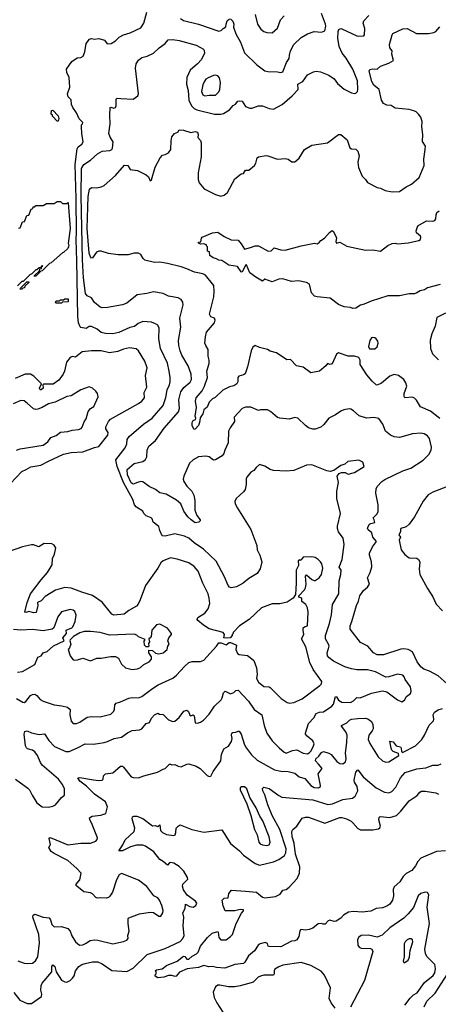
# Model space of a CAD drawing. Extents: x 1771496 to 1971148, y 471553 to 643630.
# Tile 312 of 656: x 1833124 to 1837037, y 551662 to 560856. Entities that reach past the tile are written whole.
import ezdxf

# ---------------------------------------------------------------- set-up
doc = ezdxf.new("R2010")
doc.units = 0

msp = doc.modelspace()

# ---------------------------------------------------------------- linework, layer by layer
at = {"layer": '0CON10XD'}
for points in [[(1833085, 553764.3), (1833201.5, 553681.5), (1833217.5, 553665), (1833240, 553615), (1833285, 553543.8), (1833333.3, 553505), (1833395, 553502), (1833433, 553513), (1833460, 553525), (1833515, 553593.3), (1833543.8, 553615), (1833544.2, 553675), (1833524.4, 553715), (1833488.5, 553765), (1833335, 553895.6), (1833318.6, 553918.6), (1833290, 553985), (1833265, 554020.6), (1833245, 554035.6), (1833198.1, 554048.1), (1833186.9, 554056.9), (1833179.4, 554075), (1833165.6, 554185), (1833171.1, 554208.9), (1833195, 554214.4), (1833235, 554196.9), (1833305, 554180), (1833355, 554187.1), (1833395.7, 554125), (1833450.6, 554070.6), (1833555, 554022.2), (1833586.1, 554023.9), (1833665, 554055.6), (1833735, 554092.7), (1833815, 554092.2), (1833912.5, 554107.5), (1833945, 554115.6), (1834006.4, 554143.6), (1834075, 554156.5), (1834133.3, 554196.7), (1834175, 554217.1), (1834245, 554225.7), (1834265, 554234.2), (1834305, 554283.3), (1834337.7, 554292.3), (1834357.7, 554332.3), (1834383.3, 554365), (1834415, 554380), (1834431.7, 554371.7), (1834465, 554368.8), (1834515, 554318.8), (1834555, 554301.2), (1834575, 554306.7), (1834615, 554340), (1834659.7, 554400.3), (1834685, 554408.8), (1834701.2, 554395), (1834715, 554362.5), (1834725, 554356.7), (1834745, 554363.3), (1834754.1, 554354.1), (1834765, 554290), (1834785, 554287.5), (1834815, 554296.2), (1834843.3, 554315), (1834895, 554370), (1834946.2, 554445), (1835006, 554505), (1835017.5, 554525), (1835029.3, 554570.7), (1835044.4, 554585.6), (1835095, 554561.4), (1835125, 554574.4), (1835145, 554592.9), (1835165, 554595.7), (1835262.2, 554492.2), (1835315, 554415.8), (1835386.2, 554366.2), (1835408.1, 554265), (1835435, 554193.8), (1835485, 554122.5), (1835548, 554058), (1835595, 554017.5), (1835615, 554008.1), (1835675, 554031.1), (1835715, 554037.1), (1835775, 554006.9), (1835815, 554001.5), (1835830.8, 554009.2), (1835845, 554027.1), (1835866.9, 554065), (1835875.5, 554095.5), (1835865, 554121.2), (1835810, 554165), (1835796.7, 554185), (1835796.7, 554195), (1835824.2, 554285), (1835874.6, 554335.4), (1835895, 554376), (1835925, 554390.8), (1835965, 554391.5), (1836041.2, 554445), (1836056.7, 554465), (1836075, 554537.5), (1836085, 554532.5), (1836102.6, 554502.6), (1836135, 554484.6), (1836215, 554480.8), (1836244, 554496), (1836275, 554525.6), (1836305, 554522.5), (1836412, 554568), (1836515, 554590), (1836555, 554578.8), (1836655, 554506.2), (1836695, 554486.7), (1836719.5, 554500.5), (1836738.8, 554535), (1836777.1, 554565), (1836782.9, 554585), (1836776, 554625), (1836726, 554695), (1836719.1, 554719.1), (1836705, 554735.8), (1836655, 554745.6), (1836575, 554719.2), (1836545, 554717.1), (1836448.8, 554765), (1836375, 554785.4), (1836275, 554785.4), (1836225, 554793.8), (1836164.2, 554814.2), (1836056.7, 554866.7), (1836016.1, 554896.1), (1836000.5, 554915), (1835997.5, 554945), (1836015.5, 555005), (1836011.1, 555025), (1835982.5, 555075), (1835982.5, 555105), (1836020.9, 555219.1), (1836037.9, 555297.9), (1836046.9, 555395), (1836105.9, 555495), (1836109.5, 555615), (1836126.5, 555675), (1836128.6, 555715), (1836110.6, 555745), (1836138.9, 555815), (1836157.9, 555955), (1836146.2, 556015), (1836104.4, 556075), (1836093.3, 556105), (1836093.7, 556126.3), (1836122.7, 556245), (1836088.5, 556385), (1836088.2, 556455), (1836103.1, 556535), (1836091.2, 556595), (1836110.7, 556619.3), (1836131.7, 556628.3), (1836165, 556628.8), (1836195, 556612.9), (1836252.9, 556627.1), (1836342.5, 556685), (1836330, 556725), (1836295, 556743.3), (1836190.5, 556729.5), (1836163.6, 556706.4), (1836125, 556693.3), (1836060, 556645), (1836025, 556638), (1835995, 556642), (1835855, 556699.2), (1835805, 556696), (1835685, 556645.7), (1835615, 556639.4), (1835495, 556645.5), (1835465, 556656.2), (1835415, 556686.9), (1835365, 556701.2), (1835334.6, 556675.4), (1835313.1, 556646.9), (1835285, 556632), (1835246.7, 556585), (1835240.5, 556569.5), (1835240, 556515), (1835231.3, 556468.7), (1835215, 556446), (1835148, 556385), (1835134.1, 556355.9), (1835138, 556335), (1835160.8, 556295), (1835284.4, 556094.4), (1835340.8, 555945), (1835344, 555905), (1835370, 555855), (1835388.8, 555795), (1835371.7, 555728.3), (1835343.9, 555686.1), (1835265, 555638), (1835214.1, 555595.9), (1835149.5, 555560.5), (1835101.7, 555551.7), (1835085, 555556.7), (1835071.7, 555571.7), (1835038.6, 555655), (1834960.7, 555800.7), (1834841.9, 555911.9), (1834755, 555971.1), (1834704.2, 556015), (1834665, 556033.5), (1834575, 556054.5), (1834485, 556034.6), (1834456.7, 556036.7), (1834434.4, 556085), (1834424.3, 556124.3), (1834372.5, 556165), (1834362.5, 556195), (1834353.8, 556203.8), (1834305, 556222), (1834284.2, 556245), (1834276.4, 556266.4), (1834215, 556304.5), (1834198.7, 556325), (1834180.4, 556375), (1834095.6, 556535.5), (1834036.6, 556685), (1834022.4, 556747.6), (1834111.2, 556858.8), (1834124.5, 556895), (1834128.2, 556935), (1834146.4, 556965), (1834280.8, 557079.2), (1834363.8, 557135), (1834465.7, 557254.3), (1834490.5, 557329.5), (1834501.7, 557398.3), (1834523.1, 557445), (1834529.2, 557475), (1834530.8, 557515), (1834522.7, 557575), (1834505, 557648.8), (1834440.9, 557785), (1834425.5, 557874.5), (1834429.2, 557975), (1834415, 558003.3), (1834395, 558015.8), (1834355, 558030.8), (1834275, 558036.9), (1834231.4, 558018.6), (1834197.6, 557992.4), (1834155, 557983.3), (1834051.2, 557935), (1833995, 557922.9), (1833925, 557925.5), (1833885, 557933.8), (1833848.8, 557965), (1833795, 557991.8), (1833775, 557991.5), (1833745, 557971.5), (1833695, 557981.4), (1833688.3, 557988.3), (1833675.3, 558025), (1833669.1, 558085), (1833657, 558605), (1833651.1, 558805), (1833655.8, 558865), (1833652.3, 559185), (1833642.9, 559505), (1833661.1, 559648.9), (1833671.9, 559668.1), (1833704.6, 559695.4), (1833716.7, 559715), (1833703.8, 559795), (1833702.5, 559855), (1833702.5, 559875), (1833712.5, 559885), (1833713.3, 559895), (1833680.3, 559930.3), (1833654.7, 559985), (1833620.4, 560035), (1833607.9, 560065), (1833606.9, 560106.9), (1833575.9, 560135.9), (1833570, 560165), (1833594.2, 560225), (1833586.7, 560315), (1833566.2, 560363.8), (1833561.4, 560395), (1833612.7, 560467.3), (1833660.9, 560499.1), (1833696.7, 560503.3), (1833717.1, 560515), (1833734.3, 560555), (1833746.1, 560633.9), (1833777.5, 560675), (1833795, 560682), (1833825, 560674), (1833865, 560680.8), (1833916.7, 560665), (1833940.5, 560630.5), (1833980, 560635), (1834020.3, 560659.7), (1834055, 560694.2), (1834095, 560715.8), (1834157.5, 560735), (1834255, 560780), (1834284.4, 560825), (1834312.5, 560927.5)], [(1834609.1, 557859.1), (1834631.5, 557985), (1834621.9, 558068.1), (1834652.9, 558195), (1834648.8, 558218.8), (1834633, 558243), (1834605, 558260), (1834515, 558275.8), (1834465, 558299.4), (1834375, 558314.3), (1834312.1, 558297.9), (1834223, 558287), (1834125, 558208.6), (1834085, 558192.5), (1833945, 558168), (1833895, 558166), (1833876.7, 558173.3), (1833825, 558214), (1833795, 558260), (1833755, 558277.5), (1833740.9, 558300.8), (1833720.7, 558445), (1833712.5, 558615), (1833700.1, 559215), (1833703.2, 559466.8), (1833725, 559502.7), (1833787.1, 559545), (1833852.5, 559605), (1833895, 559628.2), (1833965.5, 559634.5), (1833984.4, 559645.6), (1833992, 559658), (1833997.3, 559715), (1833969.3, 559759.3), (1833957.6, 559795), (1833970.3, 559885), (1833966, 559965), (1833970, 560035), (1833975, 560040), (1834005, 560030), (1834020, 560035), (1834026.7, 560053.3), (1834026.7, 560115), (1834036.2, 560123.8), (1834069.7, 560119.7), (1834185, 560113.3), (1834230, 560145), (1834236, 560165), (1834206.7, 560405), (1834214.4, 560445), (1834235, 560477.1), (1834265, 560503.3), (1834315, 560514.4), (1834375.5, 560544.5), (1834426.7, 560595), (1834485, 560633.8), (1834512.4, 560667.6), (1834555, 560671.5), (1834615, 560663.5), (1834775, 560617.3), (1834842.3, 560582.3), (1834849.5, 560569.5), (1834851.1, 560545), (1834824.5, 560485.5), (1834785, 560442.9), (1834717.5, 560385), (1834686.1, 560315), (1834682.9, 560255), (1834699.2, 560195), (1834706.2, 560105), (1834731.1, 560051.1), (1834755, 560025.5), (1834780, 560015), (1834945, 559973.8), (1835004.6, 559975.4), (1835028.2, 559981.8), (1835086.7, 560015), (1835120, 560055), (1835141.7, 560068.3), (1835164.2, 560095.8), (1835175, 560098.8), (1835205, 560096.7), (1835234.3, 560044.3), (1835275, 560030), (1835295, 560030), (1835355, 560051.2), (1835395, 560051.2), (1835455, 560026), (1835495, 560022), (1835576.7, 560065), (1835669.4, 560145), (1835725.5, 560205), (1835724, 560255), (1835769.8, 560280.2), (1835815, 560341.2), (1835870, 560370), (1835894.2, 560375.8), (1835935, 560370), (1836015, 560339.2), (1836062, 560305), (1836095, 560260), (1836157.5, 560207.5), (1836225, 560174), (1836255, 560166.7), (1836265, 560170), (1836280, 560185), (1836284, 560205), (1836280.5, 560285), (1836238.9, 560395), (1836175, 560498.5), (1836139.2, 560545), (1836110.5, 560605), (1836096.8, 560685), (1836100, 560745), (1836106.6, 560763.4), (1836125, 560774.3), (1836135, 560771.9), (1836275, 560706.5), (1836295, 560701.1), (1836340, 560705), (1836345.8, 560714.2), (1836348.9, 560775), (1836335.5, 560825), (1836339.4, 560845), (1836388.1, 560895)], [(1835095, 560863.3), (1835115, 560842.5), (1835124.2, 560815), (1835123.8, 560785), (1835145.6, 560725.6), (1835187.7, 560645), (1835225, 560548), (1835340, 560435), (1835415, 560380), (1835445, 560371.4), (1835535, 560370), (1835565, 560364.2), (1835585, 560370), (1835616.5, 560455), (1835644.3, 560495), (1835644.5, 560525), (1835655, 560566.7), (1835685, 560626), (1835755, 560690), (1835815, 560725.7), (1835875, 560746), (1835945, 560738.8), (1835976.9, 560753.1), (1835984.5, 560795), (1835981.5, 560815), (1835945.3, 560915)], [(1835324.5, 560904.5), (1835347.1, 560815), (1835377.9, 560767.9), (1835405, 560747.5), (1835435, 560735.7), (1835485, 560734.4)], [(1835485, 560734.4), (1835535, 560778), (1835563.1, 560855), (1835595, 560892.9)], [(1837052.5, 557132.5), (1836965, 557201.8), (1836869.6, 557239.6), (1836833.9, 557303.9), (1836815, 557323.1), (1836795, 557330.5), (1836724.2, 557324.2), (1836718, 557338), (1836718.6, 557365), (1836741.1, 557435), (1836733.7, 557463.7), (1836715, 557497.5), (1836665, 557532.9), (1836625, 557542.5), (1836585, 557526), (1836505, 557461.2), (1836465, 557443.3), (1836455, 557446.7), (1836419.3, 557479.3), (1836369.7, 557539.7), (1836306.7, 557635), (1836306.1, 557676.1), (1836295, 557702.5), (1836253, 557713), (1836193.6, 557713.6), (1836105, 557746.7), (1836085, 557732.5), (1836045, 557643.3), (1836025, 557636.7), (1836000, 557645), (1835985, 557622.5), (1835927, 557573), (1835845, 557557.5), (1835775, 557611.1), (1835711.2, 557625), (1835655, 557683.8), (1835621.3, 557681.3), (1835523.9, 557743.9), (1835465, 557760), (1835440, 557775), (1835365, 557794.2), (1835325, 557813.3), (1835302.7, 557797.3), (1835287.5, 557765), (1835253.5, 557615), (1835230.6, 557549.4), (1835215, 557538.6), (1835173.5, 557526.5), (1835164.3, 557515.7), (1835164, 557475), (1835153.8, 557455), (1835125, 557438), (1835085, 557428.6), (1835023.8, 557396.2), (1834951.1, 557328.9), (1834925, 557314.4), (1834894.2, 557285.8), (1834875, 557237.5), (1834845, 557213.8), (1834835.4, 557174.6), (1834812.2, 557137.8), (1834806, 557095), (1834795, 557067.5), (1834765, 557032.5), (1834755, 557030), (1834737.5, 557065), (1834736.7, 557095), (1834745, 557112.5), (1834766.4, 557123.6), (1834770, 557135), (1834764.4, 557155), (1834775.6, 557235), (1834768, 557295), (1834772.9, 557325), (1834828.3, 557391.7), (1834851.2, 557435), (1834879.2, 557515), (1834874.5, 557575), (1834896.2, 557645), (1834896.3, 557676.3), (1834885.6, 557715), (1834886.5, 557775), (1834862.5, 557812.5), (1834855.5, 557835), (1834860.4, 557895), (1834871.5, 557938.5), (1834945, 558024.2), (1834950.8, 558050.8), (1834945, 558068.8), (1834912.2, 558082.2), (1834899.4, 558105), (1834937.5, 558267.5), (1834942.6, 558317.4), (1834939.5, 558375), (1834861.8, 558471.8), (1834835, 558484.6), (1834757.1, 558497.1), (1834685, 558530.9), (1834635, 558546.9), (1834505, 558579.4), (1834435, 558592.9), (1834385, 558588.6), (1834295, 558611.5), (1834279.4, 558625), (1834255.6, 558665), (1834235, 558674.6), (1834195.3, 558674.7), (1834138.3, 558661.7), (1834045, 558659.5), (1833955, 558672.9), (1833885, 558695.4), (1833862.5, 558695), (1833843.3, 558686.7), (1833805, 558632), (1833795, 558630.8), (1833785, 558642), (1833775, 558676.7), (1833756, 558905), (1833762.8, 559205), (1833775.6, 559274.4), (1833795, 559290), (1833845, 559285.8), (1833885.4, 559294.6), (1833915, 559309.2), (1834019.3, 559400.7), (1834105, 559498.8), (1834135, 559493.3), (1834156.4, 559456.4), (1834225, 559448.8), (1834307, 559407), (1834328.3, 559388.3), (1834345, 559350), (1834355, 559360), (1834390.9, 559479.1), (1834438, 559565), (1834460.3, 559589.7), (1834485, 559596), (1834516.1, 559613.9), (1834536.1, 559643.9), (1834538.8, 559725), (1834546.4, 559763.6), (1834570, 559795), (1834603, 559807), (1834615, 559827.5), (1834655, 559826.2), (1834725, 559803.8), (1834765, 559812.5), (1834785, 559806.7), (1834793.6, 559783.6), (1834790, 559755), (1834815, 559726.7), (1834820, 559705), (1834820.6, 559575), (1834791.1, 559425), (1834792.2, 559365), (1834802.4, 559332.4), (1834848, 559278), (1834953.7, 559223.7), (1835005, 559207.5), (1835035, 559218.6), (1835065, 559242.9), (1835135, 559370), (1835193, 559417), (1835215, 559420), (1835235, 559450), (1835265, 559450), (1835318, 559495), (1835330.8, 559515), (1835344, 559565), (1835356.7, 559575), (1835427.5, 559587.5), (1835445, 559586.2), (1835535, 559553.8), (1835609.3, 559559.3), (1835632.5, 559552.5), (1835668.3, 559528.3), (1835695, 559527.5), (1835737.3, 559562.7), (1835786.2, 559645), (1835855, 559683.1), (1836002.5, 559705), (1836105, 559783.3), (1836125, 559783.3), (1836185, 559733.8), (1836210.3, 559660.3), (1836225, 559651.2), (1836265, 559646.2), (1836285, 559627.5), (1836298, 559585), (1836284.2, 559525), (1836289.4, 559475), (1836325.6, 559395.6), (1836356.7, 559365), (1836373.8, 559335), (1836465, 559288.8), (1836495, 559284), (1836540.3, 559260.3), (1836605, 559249.2), (1836675, 559252), (1836735, 559296), (1836785, 559320), (1836856.4, 559383.6), (1836905.9, 559494.1), (1836901.2, 559555), (1836913.3, 559643.3), (1836916, 559675), (1836888.3, 559718.3), (1836893.3, 559785), (1836882.5, 559855), (1836886.4, 559906.4), (1836872.5, 559945), (1836851.2, 559975), (1836830, 559995), (1836807.5, 560005), (1836765, 560016.2), (1836635, 560030.9), (1836595, 560055.4), (1836555, 560058.5), (1836525, 560072.2), (1836505, 560103.3), (1836483.3, 560203.3), (1836435.7, 560245), (1836415, 560278.8), (1836390.8, 560375), (1836398, 560392), (1836425, 560397.5), (1836465, 560394.4), (1836495, 560422.5), (1836575, 560449.2), (1836616.7, 560475), (1836601.9, 560535), (1836606, 560566), (1836584.3, 560595), (1836581.4, 560625), (1836604, 560715), (1836612.1, 560727.9), (1836705, 560770.8), (1836745, 560774.4), (1836834, 560726), (1836945, 560727.5), (1836995, 560735.8), (1837015, 560745.8), (1837051.3, 560788.7)], [(1834628, 560868), (1834655, 560849.5), (1834795, 560813.2), (1834985, 560748.8), (1835006.1, 560753.9), (1835026.7, 560775), (1835051.7, 560788.3), (1835052.9, 560815), (1835064.2, 560845), (1835085, 560863.8)], [(1834855, 560144.6), (1834895, 560152.7), (1834955, 560152.9), (1834985, 560181.9), (1834995.3, 560205), (1834999.7, 560269.7), (1834992.1, 560312.1), (1834975, 560332.5), (1834955, 560338.1), (1834935, 560335.6), (1834885, 560314.4), (1834865, 560300), (1834846.9, 560275), (1834835, 560246.7), (1834823.1, 560185), (1834834.5, 560155), (1834855, 560144.6)], [(1833485, 559910), (1833475, 559910), (1833430, 559955), (1833430, 559965), (1833420, 559975), (1833421.7, 560008.3), (1833435, 560010), (1833485, 559957.5), (1833490, 559935), (1833485, 559910)], [(1833111.7, 558908.3), (1833128.3, 558911.7), (1833151.7, 558968.3), (1833168.3, 558971.7), (1833191.7, 559028.3), (1833208.3, 559031.7), (1833231.7, 559088.3), (1833248.3, 559091.7), (1833251.7, 559108.3), (1833265, 559110), (1833275, 559120), (1833345, 559120), (1833375, 559140), (1833445, 559140), (1833475, 559160), (1833505, 559160), (1833525, 559140), (1833565, 559140), (1833575, 559150), (1833577.5, 559145), (1833595.8, 558905), (1833577.5, 558765), (1833582.5, 558755), (1833580, 558735), (1833575, 558720), (1833535, 558682.5), (1833525, 558680), (1833420, 558585), (1833401.7, 558578.3), (1833335, 558510), (1833321.7, 558508.3), (1833275, 558460), (1833260, 558460), (1833261.7, 558468.3), (1833308.3, 558511.7), (1833311.7, 558528.3), (1833328.3, 558531.7), (1833330, 558550), (1833340, 558555), (1833335, 558560), (1833318.3, 558541.7), (1833305, 558540), (1833285, 558520), (1833275, 558520), (1833238.3, 558481.7), (1833220, 558475), (1833158.3, 558411.7), (1833145, 558410), (1833105, 558370)], [(1837055, 558383.6), (1836935, 558350.9), (1836906.2, 558333.8), (1836868.1, 558325), (1836836.8, 558305), (1836815, 558295.2), (1836765, 558297.2), (1836675, 558278.9), (1836565, 558277.3), (1836410.7, 558229.3), (1836345, 558200), (1836308.3, 558191.7), (1836265, 558162.5), (1836239.3, 558159.3), (1836215, 558170), (1836155.5, 558175.5), (1836105, 558197.5), (1836025, 558256), (1835905, 558267.3), (1835880, 558275), (1835852.2, 558305), (1835832, 558385), (1835805, 558402.9), (1835731.2, 558418.8), (1835665, 558411.2), (1835583, 558437), (1835545, 558432), (1835485, 558408), (1835415, 558433.3), (1835395, 558413.3), (1835331.4, 558451.4), (1835275, 558492.5), (1835245, 558567.5), (1835235, 558562.5), (1835205, 558497.5), (1835195, 558502.5), (1835160.7, 558550.7), (1835080, 558565), (1835015, 558606.7), (1834985, 558611.2), (1834964.1, 558624.1), (1834931.2, 558631.2), (1834902.5, 558655), (1834898.3, 558688.3), (1834880, 558695), (1834880, 558735), (1834870, 558745), (1834870, 558755), (1834845, 558762.5), (1834815, 558760), (1834795, 558770), (1834795, 558780), (1834818.3, 558781.7), (1834823, 558817), (1834830, 558825), (1834925, 558866.7), (1834975, 558873.3), (1835035, 558830.8), (1835101.2, 558801.2), (1835165, 558797.5), (1835195, 558764), (1835225, 558714), (1835282.3, 558727.7), (1835325, 558745.8), (1835355, 558745.8), (1835446.1, 558693.9), (1835473.6, 558696.4), (1835503.6, 558726.4), (1835565, 558705.8), (1835605.7, 558704.3), (1835754.1, 558744.1), (1835878.3, 558768.3), (1835905, 558763.3), (1835922.5, 558775), (1835940, 558795), (1835974.2, 558815.8), (1836020.5, 558869.5), (1836045, 558887.5), (1836055, 558880), (1836080, 558835), (1836086.7, 558815), (1836080, 558785), (1836085, 558770), (1836115, 558777.5), (1836180.7, 558740.7), (1836355, 558703.3), (1836424.2, 558705.8), (1836495, 558694.2), (1836565, 558748.8), (1836605, 558766.7), (1836635, 558770), (1836655, 558763.3), (1836755, 558773.8), (1836855, 558794), (1836868.8, 558805), (1836873.8, 558825), (1836870, 558835), (1836834, 558865), (1836830, 558885), (1836845, 558932.5), (1836925, 558979.2), (1836985, 558974), (1837005, 558981.2), (1837013.1, 558996.9), (1837015.4, 559035), (1837023.6, 559056.4), (1837045, 559072.5)], [(1833145, 558340), (1833130, 558340), (1833131.7, 558348.3), (1833191.7, 558408.3), (1833208.3, 558408.3), (1833208.3, 558401.7), (1833171.7, 558368.3), (1833168.3, 558351.7), (1833155, 558350), (1833145, 558340)], [(1833515, 558210), (1833465, 558210), (1833460, 558215), (1833465, 558230), (1833495, 558230), (1833505, 558240), (1833535, 558240), (1833545, 558250), (1833578.3, 558248.3), (1833578.3, 558221.7), (1833525, 558220), (1833515, 558210)], [(1837104.4, 558115.6), (1837024, 558075), (1837006.7, 557995), (1836975, 557921.2), (1836961.2, 557865), (1836964.6, 557784.6), (1836983.3, 557736.7), (1837039.8, 557679.8)], [(1837120.9, 554655), (1837035, 554730), (1836955, 554772.1), (1836902.3, 554792.3), (1836872.9, 554812.9), (1836838.7, 554858.7), (1836795, 554951.9), (1836755, 554976.2), (1836715, 554981.8), (1836685, 554977.9), (1836525, 554925.6), (1836465, 554924.4), (1836430, 554945), (1836376.8, 555006.8), (1836310.5, 555040.5), (1836212.5, 555165), (1836212.5, 555195), (1836230, 555235), (1836271.4, 555385), (1836291.9, 555425), (1836301.8, 555475), (1836338.9, 555525), (1836374.1, 555555.9), (1836392.5, 555585), (1836374.5, 555645.5), (1836399.2, 555695), (1836414.3, 555745.7), (1836411.5, 555795), (1836394.3, 555855), (1836394.2, 555875), (1836422.9, 555935), (1836458.8, 555985), (1836425, 556022.5), (1836415.8, 556065.8), (1836382.3, 556092.3), (1836376.2, 556106.2), (1836380.8, 556125), (1836395, 556143.8), (1836405, 556151.2), (1836445, 556160), (1836436.7, 556185), (1836427.5, 556205), (1836465, 556243.3), (1836475.7, 556265), (1836474.2, 556325), (1836452.2, 556435), (1836456.2, 556473.8), (1836465, 556495.8), (1836510, 556545), (1836536, 556564), (1836705, 556642.2), (1836780.2, 556669.8), (1836895, 556743.3), (1836948.5, 556795), (1836969.4, 556835), (1836974.4, 556865), (1836955.5, 556945.5), (1836935, 556971.2), (1836905, 556990), (1836875, 556995.8), (1836795, 556988.1), (1836675, 556955.4), (1836625, 556961.2), (1836590.8, 556975), (1836544.5, 557014.5), (1836519.7, 557079.7), (1836482, 557132), (1836435, 557141.9), (1836365, 557134.5), (1836297.7, 557157.7), (1836245, 557204), (1836218.8, 557218.8), (1836205, 557222), (1836155, 557214), (1836125, 557200), (1836076.7, 557165), (1836015, 557136), (1835968, 557075), (1835938.3, 557051.7), (1835887, 557033), (1835865, 557032.5), (1835825, 557044.3), (1835795, 557066), (1835725, 557136), (1835695, 557140.8), (1835644.1, 557125.9), (1835554.1, 557134.1), (1835532.7, 557142.7), (1835467.3, 557197.3), (1835441.7, 557211.7), (1835375.9, 557214.1), (1835355, 557208), (1835285, 557239.1), (1835235, 557238.2), (1835204.7, 557225.3), (1835128.6, 557145), (1835130.5, 557105), (1835090.5, 557045), (1835076.7, 557013.3), (1835074.3, 556905.7), (1835042.5, 556835), (1835032.2, 556805), (1835016.9, 556783.1), (1834955, 556745.6), (1834935, 556744.2), (1834895, 556772.9), (1834865, 556780.5), (1834796.9, 556773.1), (1834745, 556745.8), (1834712.5, 556715), (1834658.5, 556595), (1834652.5, 556565), (1834657.8, 556545), (1834685, 556501.4), (1834733.6, 556453.6), (1834751.5, 556415), (1834761.4, 556365), (1834761.2, 556275), (1834780, 556225), (1834812.5, 556185), (1834812.5, 556175), (1834800, 556165), (1834765, 556158.8), (1834726, 556185), (1834696, 556215), (1834658.3, 556268.3), (1834630, 556335), (1834590.1, 556370.1), (1834492.5, 556425), (1834435, 556437.3), (1834395, 556468.9), (1834335, 556497.9), (1834275, 556540.5), (1834255, 556543.8), (1834225, 556535.8), (1834185, 556518.9), (1834165, 556532.1), (1834132.7, 556605), (1834130, 556655), (1834195, 556712.5), (1834275, 556730), (1834300.7, 556749.3), (1834311.9, 556775), (1834316.7, 556835), (1834330, 556875), (1834395, 556926), (1834475, 557040.6), (1834607.9, 557195), (1834618.7, 557225), (1834612.9, 557305), (1834629.8, 557380.3), (1834657.2, 557422.8), (1834717.2, 557472.8), (1834730, 557495), (1834726.9, 557545), (1834697.8, 557625), (1834639.5, 557725), (1834622.7, 557765), (1834610.5, 557815), (1834609.1, 557859.1)], [(1836445, 557783.3), (1836465, 557802.5), (1836476, 557835), (1836471.2, 557855), (1836455, 557877.5), (1836445, 557886.7), (1836425, 557890), (1836412.5, 557885), (1836398.3, 557861.7), (1836383.3, 557805), (1836395, 557783.3), (1836445, 557783.3)], [(1833038.6, 556525), (1833145, 556638.1), (1833185.5, 556654.5), (1833228, 556682), (1833321.4, 556695), (1833394.8, 556735.2), (1833535, 556798.5), (1833605, 556814.7), (1833715, 556821.8), (1833825, 556862.2), (1833865, 556870.8), (1833949.5, 556975), (1833950, 557000), (1833930.9, 557035), (1833928.5, 557055), (1833954.6, 557105.4), (1833974.2, 557125), (1834235, 557273.3), (1834265.3, 557294.7), (1834291.4, 557325), (1834286.9, 557375), (1834313.1, 557425), (1834301.5, 557535), (1834315.6, 557605), (1834295, 557668.8), (1834234.2, 557765), (1834212.2, 557782.2), (1834151.9, 557791.9), (1834095, 557780.5), (1834042.1, 557757.9), (1833965, 557744.4), (1833885, 557763.6), (1833795, 557762.7), (1833706.9, 557753.1), (1833645, 557705.8), (1833615, 557711.4), (1833595, 557700.8), (1833562.4, 557657.6), (1833544.3, 557574.3), (1833531.8, 557545), (1833491.1, 557488.9), (1833436, 557454), (1833348.6, 557451.4), (1833340, 557445), (1833342.9, 557415), (1833325, 557398.9), (1833315, 557400), (1833308.5, 557415), (1833326.7, 557455), (1833255, 557527.5), (1833225, 557547.5), (1833175, 557545.6), (1833083.1, 557506.9)], [(1833094.6, 556835.4), (1833128.3, 556848.3), (1833345, 556884.5), (1833386.3, 556913.7), (1833415, 556955.8), (1833465, 556974.4), (1833505, 557003.1), (1833575, 557009.4), (1833615.5, 557024.5), (1833675, 557030.5), (1833699.8, 557040.2), (1833709.6, 557050.4), (1833727.8, 557102.2), (1833745, 557130), (1833762.9, 557197.1), (1833785, 557224), (1833817.1, 557245), (1833856.7, 557335), (1833850, 557365), (1833835.9, 557385.9), (1833806.1, 557416.1), (1833775, 557427.5), (1833695, 557399.2), (1833605, 557344.4), (1833565, 557337.8), (1833455, 557284.5), (1833395, 557267.8), (1833335.4, 557234.6), (1833295, 557220), (1833275, 557217.5), (1833253.4, 557223.4), (1833195.6, 557275), (1833165, 557298.1), (1833135, 557300.6), (1833062.3, 557267.7)], [(1837122.1, 556497.9), (1836984.6, 556445.4), (1836942, 556418), (1836895, 556361.2), (1836814.2, 556215), (1836765.5, 556144.5), (1836735, 556120), (1836687.5, 556105), (1836682.5, 556095), (1836683.3, 556075), (1836667.5, 556045), (1836682.5, 556025), (1836670, 555995), (1836690.8, 555905), (1836722.4, 555862.4), (1836765, 555830), (1836835, 555829.2), (1836852, 555815), (1836864.1, 555794.1), (1836858.1, 555725), (1836863.1, 555675), (1836936.7, 555543.3), (1836985, 555468), (1837017.9, 555397.9), (1837075.4, 555335.4)], [(1835799.2, 555395), (1835762.5, 555422.5), (1835762.5, 555455), (1835732.5, 555465), (1835732.5, 555475), (1835785, 555530.8), (1835795, 555550), (1835800.5, 555585), (1835795, 555660), (1835805, 555672.5), (1835855, 555627.1), (1835875, 555617.9), (1835885, 555619.6), (1835921.9, 555645), (1835944.3, 555675), (1835957.8, 555735), (1835946.9, 555775), (1835934.2, 555795), (1835915, 555816), (1835885, 555834), (1835855, 555840.8), (1835773.8, 555836.2), (1835755, 555812.5), (1835745, 555807.5), (1835735, 555812.5), (1835727, 555803), (1835729.3, 555760.7), (1835709.2, 555715), (1835709.2, 555595), (1835700.7, 555489.3), (1835680, 555455), (1835625, 555415.7), (1835555, 555400), (1835485, 555401.9), (1835385, 555364.3), (1835269.2, 555255), (1835180, 555195), (1835120, 555135), (1835120, 555125), (1835110, 555115), (1835110, 555105), (1835090, 555085), (1835055, 555080), (1835033.8, 555083.8), (1835038.8, 555115), (1835025, 555133.3), (1834895, 555168), (1834841.1, 555201.1), (1834788, 555245), (1834782, 555255), (1834788, 555275), (1834855.4, 555314.6), (1834885.4, 555354.6), (1834900.5, 555405), (1834896.4, 555455), (1834884.5, 555495), (1834835, 555594), (1834791.1, 555705), (1834755, 555750), (1834705, 555783.1), (1834595, 555820), (1834535, 555832.5), (1834465, 555804), (1834444.4, 555785.6), (1834416, 555735), (1834298.8, 555571.2), (1834249.3, 555439.3), (1834230.9, 555399.1), (1834215, 555380), (1834145, 555340), (1834100.8, 555305), (1834005, 555294.5), (1833985, 555304.4), (1833895, 555416.2), (1833805, 555479.2), (1833705, 555509.6), (1833605, 555548.8), (1833545, 555554.6), (1833460.4, 555529.6), (1833361.3, 555468.7), (1833325, 555430), (1833291.2, 555415), (1833292.5, 555385), (1833279.4, 555320.6), (1833255, 555317.8), (1833208.9, 555331.1), (1833180.8, 555320.8), (1833173.8, 555325), (1833195.7, 555415), (1833223.8, 555495), (1833324.7, 555625.3), (1833384.5, 555695), (1833427.1, 555765), (1833431.3, 555825), (1833450.5, 555865), (1833460.6, 555925), (1833445, 555948.8), (1833425, 555962), (1833354.5, 555965.5), (1833304.2, 555934.2), (1833252, 555952), (1833235, 555951.4), (1833151.2, 555935), (1833025, 555890.4)], [(1833095, 554517.1), (1833155, 554482.9), (1833165, 554480.8), (1833181.3, 554488.7), (1833225, 554544.2), (1833245, 554556), (1833265, 554558), (1833283.8, 554545), (1833315, 554508), (1833342.4, 554492.4), (1833447.1, 554457.1), (1833519.3, 554449.3), (1833572, 554435), (1833596, 554415), (1833594.2, 554365), (1833604, 554305), (1833625, 554283.3), (1833655, 554284), (1833685, 554295.8), (1833756, 554344), (1833798.3, 554348.3), (1833875, 554345.6), (1833975, 554371.4), (1834005, 554398.8), (1834011.7, 554418.3), (1834012.7, 554457.3), (1834025, 554474), (1834065.8, 554485.8), (1834145, 554521.9), (1834175, 554526.7), (1834235, 554523.3), (1834265, 554535.6), (1834365, 554612.2), (1834418, 554645), (1834555, 554706.9), (1834590, 554735), (1834665, 554817.5), (1834705, 554852.5), (1834735, 554863.8), (1834815, 554863.8), (1834845, 554876.2), (1834964.2, 555005.8), (1834985, 555036.2), (1835005.8, 555035.8), (1835055, 555020), (1835081.2, 555038.8), (1835095, 555040), (1835145, 555020), (1835150, 555015), (1835144.1, 554974.1), (1835158.8, 554938.8), (1835175, 554928), (1835255, 554917.5), (1835279.1, 554899.1), (1835311.5, 554871.5), (1835337.8, 554805), (1835343.8, 554745), (1835338.8, 554705), (1835355, 554669.2), (1835405, 554630), (1835455, 554626), (1835465, 554620), (1835568.3, 554518.3), (1835625, 554480), (1835645, 554474.4), (1835685, 554480), (1835765, 554514.4), (1835930.6, 554639.4), (1835944, 554655), (1835948, 554675), (1835867.3, 554787.3), (1835837.4, 554855), (1835798.3, 554998.3), (1835756.7, 555075), (1835780, 555115), (1835772.6, 555155), (1835775, 555176.9), (1835785, 555187.9), (1835815.5, 555195.5), (1835821.9, 555325), (1835814.3, 555365), (1835799.2, 555395)], [(1833105, 554762.9), (1833149.3, 554770.7), (1833264.3, 554835), (1833295, 554902.5), (1833324.2, 554915.8), (1833345, 554943.3), (1833380, 554955), (1833440.3, 555009.7), (1833540, 555055), (1833527.5, 555085), (1833562.5, 555125), (1833560, 555155), (1833613, 555177), (1833622.5, 555187.5), (1833642.3, 555237.7), (1833652, 555295), (1833640.3, 555330.3), (1833625, 555342), (1833595, 555349.2), (1833515, 555325.8), (1833479.7, 555280.3), (1833443.8, 555176.2), (1833426.4, 555163.6), (1833345, 555150), (1833245, 555162), (1833135, 555155.7), (1833065, 555160.6)], [(1834175, 554787.5), (1834225, 554794.2), (1834254.1, 554805.9), (1834285, 554833.8), (1834335, 554861.2), (1834356.7, 554885), (1834357, 554907), (1834330, 554945), (1834331.7, 554968.3), (1834367, 554967), (1834395, 554940), (1834425, 554933.3), (1834466.1, 554943.9), (1834502.5, 554975), (1834507.5, 555005), (1834522.5, 555025), (1834510, 555055), (1834516.7, 555085), (1834543.8, 555115), (1834543.8, 555125), (1834505, 555173.8), (1834435, 555212.5), (1834403.8, 555205), (1834360, 555155), (1834353.3, 555095), (1834345, 555082.5), (1834330, 555075), (1834337.5, 555045), (1834328.3, 555031.7), (1834330, 555005), (1834325, 555000), (1834305, 555000), (1834290, 555015), (1834288.3, 555051.7), (1834298.3, 555068.3), (1834235, 555093.8), (1834218.8, 555108.8), (1834195, 555119.2), (1833965, 555110), (1833875, 555133.1), (1833785, 555144.3), (1833728, 555142), (1833685, 555130), (1833627.5, 555095), (1833597.5, 555065), (1833592.5, 555055), (1833603.3, 555025), (1833590.7, 554989.3), (1833577.5, 554975), (1833596.1, 554916.1), (1833622.3, 554882.3), (1833635, 554873.8), (1833665, 554878.8), (1833715, 554893.8), (1833785, 554868.8), (1833845, 554894), (1833885, 554894.2), (1833975, 554910), (1834018.3, 554908.3), (1834047.5, 554895), (1834075, 554837.5), (1834113, 554803), (1834175, 554787.5)], [(1833107.4, 552067.4), (1833165, 552047.1), (1833195, 552042.5), (1833245, 552047.1), (1833272.8, 552067.2), (1833293.8, 552106.2), (1833308.2, 552235), (1833303.2, 552315), (1833246.9, 552475), (1833248.8, 552495), (1833265, 552503.8), (1833344.3, 552474.3), (1833398.6, 552468.6), (1833411.7, 552451.7), (1833425, 552406.7), (1833445, 552386.2), (1833515, 552388.8), (1833575, 552370), (1833596.7, 552345), (1833610.5, 552300.5), (1833646.4, 552246.4), (1833682.5, 552215), (1833715, 552217.5), (1833740.6, 552229.4), (1833783.5, 552256.5), (1833825, 552264.6), (1833855, 552262.1), (1833995, 552226.9), (1834095, 552247.5), (1834125, 552260), (1834136.7, 552275), (1834136.2, 552305), (1834147.5, 552345), (1834136.7, 552415), (1834138.3, 552461.7), (1834145, 552470), (1834243.6, 552506.4), (1834345, 552521.2), (1834375, 552518.8), (1834425, 552486.2), (1834445, 552483.3), (1834462, 552515), (1834463.9, 552536.1), (1834454.3, 552584.3), (1834432.5, 552635), (1834416, 552655), (1834377.5, 552675), (1834311.4, 552761.4), (1834235, 552820.8), (1834085, 552881.2), (1834075, 552883.3), (1834055, 552870), (1834028, 552825), (1833991.7, 552708.3), (1833967.7, 552672.3), (1833955, 552660), (1833936.4, 552653.6), (1833883.9, 552656.1), (1833855, 552653.3), (1833835, 552660), (1833803.6, 552693.6), (1833785, 552703.3), (1833725, 552713.3), (1833657.5, 552765), (1833650, 552775), (1833652.5, 552785), (1833687.5, 552825), (1833700, 552885), (1833659.7, 552929.7), (1833574.3, 553005), (1833445, 553070), (1833419.5, 553089.5), (1833397.5, 553125), (1833410.8, 553155), (1833399.3, 553210.7), (1833405, 553220), (1833425, 553214.3), (1833575, 553150.9), (1833695, 553166.5), (1833785, 553165.5), (1833836.2, 553185), (1833849.7, 553200.3), (1833852, 553215), (1833796.1, 553356.1), (1833779.2, 553385), (1833777.7, 553402.3), (1833802.1, 553417.9), (1833883, 553427), (1833928, 553442), (1833945.5, 553504.5), (1833925, 553552.5), (1833825, 553624.6), (1833749, 553699), (1833685, 553746.7), (1833668, 553775), (1833685, 553781.1), (1833815, 553757.8), (1833865, 553751.9), (1833894, 553756), (1833903.3, 553765), (1833908, 553795), (1833925, 553814), (1833996.1, 553823.9), (1834065, 553884), (1834084.1, 553884.1), (1834095, 553876.2), (1834165, 553786.2), (1834185, 553778.8), (1834235, 553776.7), (1834285, 553796.7), (1834411.7, 553828.3), (1834465, 553858.8), (1834485, 553864), (1834525, 553904), (1834535, 553905.7), (1834547.7, 553897.7), (1834575, 553900.8), (1834604.5, 553884.5), (1834635, 553880.6), (1834685, 553904.2), (1834705, 553905.8), (1834772.5, 553885), (1834812.5, 553865), (1834875, 553797.5), (1834895, 553787.5), (1834909.3, 553790.7), (1834931.2, 553835), (1835003.9, 553936.1), (1835010, 553995), (1835032.9, 554047.1), (1835076.7, 554073.3), (1835104.2, 554115), (1835109.4, 554145), (1835103.3, 554175), (1835107.1, 554192.9), (1835115, 554201.2), (1835145, 554202), (1835165, 554211.2), (1835175, 554211.2), (1835195, 554183.8), (1835221.1, 554095), (1835236.1, 554066.1), (1835290.5, 553990.5), (1835345, 553940), (1835505, 553851.2), (1835565, 553837.5), (1835634.5, 553834.5), (1835695, 553819.2), (1835736.5, 553786.5), (1835788.8, 553768.8), (1835844.8, 553704.8), (1835875, 553684.7), (1835917.5, 553682.5), (1835934.4, 553695), (1835936.3, 553703.7), (1835912.7, 553815), (1835950, 553865), (1835916.4, 553905), (1835889.5, 553935), (1835892.5, 553955), (1835920.7, 553979.3), (1835945, 554013.8), (1835965, 554021.2), (1836015, 554006.9), (1836034, 553995), (1836088.5, 553928.5), (1836115, 553909.4), (1836145, 553907.1), (1836170, 553925), (1836176.5, 553955), (1836168.7, 554008.7), (1836183.1, 554105), (1836183.8, 554175), (1836173.6, 554205), (1836132, 554258), (1836133.3, 554265), (1836180.9, 554289.1), (1836206.2, 554313.8), (1836226.4, 554323.6), (1836285, 554332.1), (1836355, 554332.5), (1836377.3, 554327.3), (1836411.3, 554301.3), (1836425.8, 554275), (1836427.5, 554235), (1836419.2, 554215), (1836387.5, 554175), (1836380, 554135), (1836396.3, 554096.3), (1836475, 553971.2), (1836515, 553934), (1836545, 553921.4), (1836575, 553925.8), (1836668, 553985), (1836664.2, 554004.2), (1836615, 554023.1), (1836602.2, 554035), (1836594.7, 554054.7), (1836585, 554120), (1836615, 554113.3), (1836642.5, 554075), (1836684, 554065), (1836690, 554055), (1836691.7, 554021.7), (1836702.9, 554012.9), (1836825, 554075.7), (1836882, 554135), (1836906.4, 554173.6), (1836950.3, 554269.7), (1836990.4, 554309.6), (1836994.8, 554325), (1836989.6, 554365), (1837000.4, 554389.6), (1837035, 554412.2), (1837075, 554423.3)], [(1835444.8, 553525), (1835416.3, 553616.3), (1835396.2, 553655), (1835394.4, 553675.6), (1835405, 553689.2), (1835456.1, 553676.1), (1835545, 553610.6), (1835575, 553596.9), (1835865, 553570), (1836005, 553528.5), (1836047.3, 553532.7), (1836144.3, 553574.3), (1836235, 553588), (1836260, 553605), (1836283.6, 553655), (1836278.5, 553695), (1836252.2, 553735), (1836250, 553755), (1836265, 553828.8), (1836285, 553850), (1836334.3, 553785), (1836455, 553683.1), (1836533, 553643), (1836575, 553635.6), (1836602.4, 553647.6), (1836640.2, 553689.8), (1836682.7, 553775), (1836727.1, 553825), (1836835, 553861.8), (1836919.3, 553870.7), (1836985, 553894.3), (1837035, 553894.2), (1837065, 553907.5)], [(1834391.7, 551938.3), (1834400, 551945), (1834400, 551965), (1834390, 551975), (1834402.5, 551985), (1834455, 551993.8), (1834496.7, 552025), (1834595, 552064), (1834655, 552110), (1834669.2, 552109.2), (1834685, 552083.3), (1834705, 552083.3), (1834735, 552110), (1834776.8, 552133.2), (1834791.2, 552148.8), (1834815.6, 552205), (1834878.8, 552285), (1834924.4, 552325.6), (1834975, 552340), (1834980, 552335), (1834984.3, 552284.3), (1835005, 552264), (1835055, 552264.2), (1835095, 552295.7), (1835111.9, 552315), (1835146.7, 552415), (1835198.3, 552511.7), (1835216.7, 552535), (1835217.5, 552545), (1835185, 552547.5), (1835135, 552535.6), (1835045, 552536), (1835025, 552580), (1835016.2, 552633.8), (1835035, 552652.5), (1835073, 552657), (1835080, 552695), (1835105, 552727.5), (1835235, 552718.2), (1835338.7, 552708.7), (1835395, 552662.2), (1835415, 552654.4), (1835515, 552669.5), (1835560.3, 552689.7), (1835585, 552726), (1835615, 552734.4), (1835644.4, 552755), (1835717.1, 552835), (1835739.6, 552885), (1835742.4, 552945), (1835703.3, 553065), (1835689.2, 553165), (1835672.1, 553225), (1835669.2, 553275), (1835677.3, 553292.7), (1835715, 553326.7), (1835765, 553400), (1835795, 553410), (1835825, 553408.2), (1835975, 553354.5), (1836115, 553404.6), (1836135, 553405.4), (1836180, 553395), (1836223.4, 553373.4), (1836237.7, 553357.7), (1836284.1, 553304.1), (1836310.9, 553290.9), (1836425, 553290), (1836478.6, 553301.4), (1836490.3, 553309.7), (1836497.1, 553325), (1836481.4, 553385), (1836484.2, 553405), (1836494.4, 553415.6), (1836585, 553406.2), (1836645, 553426.2), (1836686.2, 553463.8), (1836765, 553561.9), (1836837.9, 553612.1), (1836865, 553643.8), (1836878.8, 553651.2), (1836915, 553651.9), (1837012.5, 553635), (1837038.8, 553625)], [(1835435, 553145.6), (1835455, 553151.4), (1835465.6, 553175), (1835457.5, 553225), (1835395.5, 553375), (1835368.3, 553418.3), (1835335, 553496.2), (1835274.3, 553594.3), (1835246.9, 553675), (1835225, 553692.5), (1835198.3, 553691.7), (1835186.4, 553683.6), (1835183.8, 553665), (1835246.2, 553535), (1835285.7, 553425.7), (1835319.4, 553295), (1835343.6, 553243.6), (1835358.1, 553175), (1835371.2, 553161.2), (1835395, 553151.2), (1835435, 553145.6)], [(1833070.5, 551770.5), (1833125, 551700), (1833195, 551669.2), (1833235, 551669.6), (1833327.2, 551735), (1833331.8, 551755), (1833321.8, 551795), (1833325, 551838.8), (1833335, 551858), (1833424.3, 551965), (1833425.7, 552015), (1833435, 552030), (1833454.2, 552015), (1833466.2, 551965), (1833515, 551887.5), (1833545, 551871.1), (1833565, 551869.4), (1833595, 551883.3), (1833619.4, 551905), (1833633, 551927), (1833646.4, 551975), (1833675.8, 552014.2), (1833705, 552032.1), (1833737.5, 552042.5), (1833805, 552059.4), (1833855, 552056.9), (1833895, 552040.6), (1833985, 551976.4), (1834125, 551968.2), (1834185, 551998.2), (1834315, 552128.1), (1834485, 552183.2), (1834625, 552249.4), (1834648.6, 552275), (1834661.4, 552305), (1834653.3, 552395), (1834659.5, 552475), (1834649.5, 552515), (1834671.2, 552555), (1834674.4, 552595.6), (1834715, 552574), (1834745, 552570), (1834770, 552585), (1834778.8, 552605), (1834766.2, 552625), (1834690.2, 552680.2), (1834655, 552730), (1834645.8, 552765), (1834647.7, 552782.3), (1834680, 552815), (1834695, 552830), (1834693.8, 552845), (1834657.1, 552905), (1834615, 552950), (1834565, 552978.1), (1834535, 552987.1), (1834525, 552983.8), (1834505, 552960), (1834465, 552996.2), (1834434.3, 553014.3), (1834376.7, 553086.7), (1834299.1, 553139.1), (1834275, 553146.2), (1834215, 553147.1), (1834158.6, 553131.4), (1834084.2, 553094.2), (1834050, 553095), (1834088.3, 553151.7), (1834111.2, 553198.8), (1834194.4, 553275), (1834201.1, 553305), (1834175.8, 553395), (1834179.2, 553410.8), (1834191.1, 553418.9), (1834217.8, 553417.8), (1834275, 553397.1), (1834365, 553329.2), (1834390.7, 553330.7), (1834415, 553322.5), (1834435, 553337.5), (1834438.8, 553285), (1834459.2, 553265), (1834495, 553247.1), (1834565, 553239.4), (1834578.8, 553245), (1834584, 553265), (1834586.2, 553305), (1834604.2, 553325.8), (1834625, 553336.2), (1834732.5, 553292.5), (1834845, 553267.7), (1835015, 553291.4), (1835094.5, 553164.5), (1835178, 553095), (1835216, 553055), (1835324, 552975), (1835365, 552961.5), (1835495, 552991.3), (1835545, 553014.6), (1835598.1, 553051.9), (1835612.6, 553077.4), (1835613.4, 553115), (1835555.7, 553295), (1835483.9, 553425), (1835444.8, 553525)], [(1837105, 553096), (1837021.1, 553088.9), (1836872.5, 553025), (1836845.6, 552995), (1836824.5, 552955.5), (1836789.7, 552910.3), (1836735, 552882.9), (1836708.6, 552855), (1836676.2, 552803.8), (1836625, 552758.8), (1836614.3, 552735), (1836617.8, 552675), (1836609.4, 552635), (1836582.6, 552597.4), (1836555, 552577.1), (1836515, 552563.1), (1836455, 552557.1), (1836405, 552530), (1836325, 552523.3), (1836245, 552528.9), (1836197.6, 552522.4), (1836150, 552495), (1836125, 552466.7), (1836081.7, 552438.3), (1836065, 552436.2), (1836023.6, 552446.4), (1836007.5, 552442.5), (1835980.7, 552409.3), (1835959.5, 552409.5), (1835945, 552416.2), (1835915, 552413.8), (1835865, 552372.5), (1835830.3, 552359.7), (1835795, 552354.3), (1835751.2, 552358.8), (1835743, 552347), (1835733.3, 552295), (1835713.8, 552265), (1835695, 552254), (1835665, 552250), (1835565, 552198.8), (1835455, 552201.2), (1835447.5, 552205), (1835439.3, 552229.3), (1835418, 552238), (1835372.5, 552225), (1835353.8, 552215), (1835317.6, 552162.4), (1835262.2, 552115), (1835229.4, 552055), (1835215, 552041.9), (1835135, 552032.5), (1835042.4, 551997.6), (1834965, 552004.4), (1834925, 552014.3), (1834893, 552013), (1834845, 552023.8), (1834795, 552003.8), (1834688.3, 551991.7), (1834618.2, 551961.8), (1834585.7, 551924.3), (1834577.5, 551922.5), (1834545, 551931.4), (1834515, 551931.4), (1834470, 551915), (1834415, 551910), (1834390, 551925), (1834391.7, 551938.3)], [(1836725, 551653.5), (1836775, 551720), (1836805, 551749.5), (1836839.9, 551770.1), (1836908.8, 551865), (1836988.4, 551931.6), (1837003.4, 551956.6), (1837009.5, 551995), (1837004.1, 552034.1), (1836929.2, 552109.2), (1836916.9, 552135), (1836910, 552175), (1836954.6, 552415), (1836932.4, 552567.6), (1836948.6, 552685), (1836936.7, 552705), (1836915, 552707.5), (1836875, 552696.7), (1836850, 552675), (1836803.8, 552566.2), (1836755.7, 552505), (1836713.8, 552466.2), (1836584.7, 552375.3), (1836513, 552307), (1836465, 552290), (1836385, 552306.4), (1836315.6, 552304.4), (1836292.6, 552287.4), (1836282.4, 552267.6), (1836283.1, 552215), (1836295.7, 552195.7), (1836315, 552186), (1836403.3, 552183.3), (1836416.1, 552176.1), (1836423.3, 552155), (1836345.8, 551884.2), (1836217.1, 551635)], [(1836725, 552052.5), (1836755, 552072.5), (1836768.6, 552101.4), (1836774.3, 552165), (1836799.4, 552245), (1836795.8, 552265), (1836784.1, 552274.1), (1836765, 552274.2), (1836745, 552264.2), (1836726, 552245), (1836717.5, 552225), (1836716.2, 552105), (1836707.5, 552065), (1836715, 552052.5), (1836725, 552052.5)], [(1836074, 551625), (1836036.5, 551676.5), (1836017.5, 551715), (1836029.2, 551815), (1835973.1, 551935), (1835942, 551972), (1835845, 552024), (1835755, 552052.5), (1835585, 552026.5), (1835545, 552011.4), (1835510.3, 551989.7), (1835503.8, 551975), (1835503.3, 551945), (1835495.7, 551934.3), (1835405, 551932.5), (1835375, 551925.6), (1835354, 551915), (1835305, 551868.6), (1835288.9, 551861.1), (1835185, 551832.7), (1835135, 551825.3), (1835075, 551825.4), (1834995, 551841.5), (1834975, 551839.4), (1834954.6, 551825.4), (1834932.2, 551775), (1834943.3, 551725), (1834966.9, 551675), (1835052, 551545)], [(1836903.4, 551636.6), (1836930.5, 551689.5), (1837006.2, 551765), (1837146.1, 551985)]]:
    msp.add_lwpolyline(points, dxfattribs=at)

doc.saveas('drawing.dxf')
